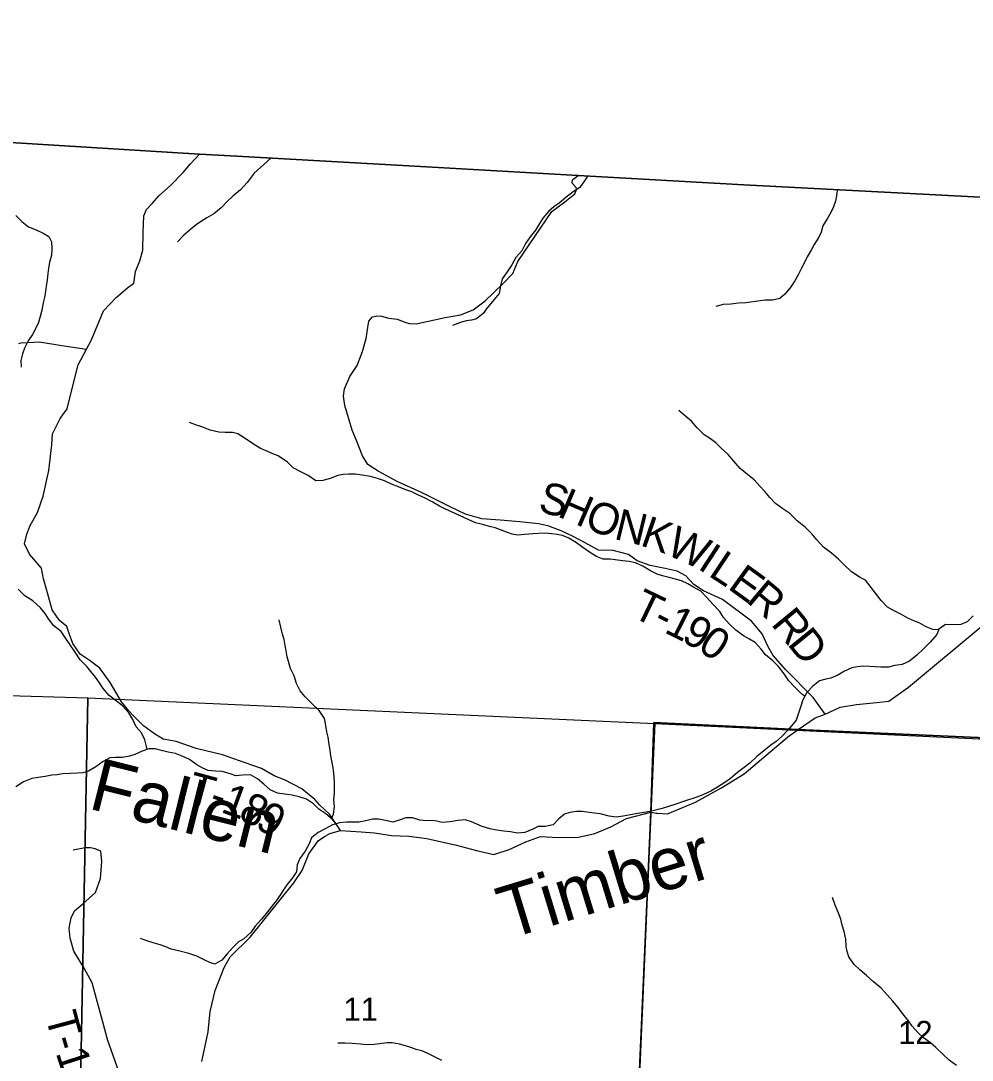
# Model space of a CAD drawing. Extents: x 1624196 to 2029251, y 146837 to 440034.
# Drawn here: x 1843091 to 1852181, y 339031 to 348957 of the extents above; entities that cross this region are included whole.
import ezdxf

# ---------------------------------------------------------------- set-up
doc = ezdxf.new("R2010")
doc.units = 0
for name, color, linetype in [('GM_X_Adjacent_County', 7, 'Continuous'), ('GM_X_County', 7, 'Continuous'), ('GM_X_County_Road', 7, 'Continuous'), ('GM_X_Minor_River', 7, 'Continuous'), ('GM_X_Minor_River_Text', 7, 'Continuous'), ('GM_X_Section', 7, 'Continuous'), ('GM_X_Section_Text', 7, 'Continuous'), ('GM_X_Township', 7, 'Continuous'), ('GM_X_Township_Road', 7, 'Continuous'), ('GM_X_Township_Road_Text', 7, 'Continuous')]:
    doc.layers.add(name, color=color, linetype=linetype)

msp = doc.modelspace()

# ---------------------------------------------------------------- linework, layer by layer
at = {"layer": 'GM_X_Adjacent_County'}
msp.add_lwpolyline([(1858311.7, 346912.9), (1856862.7, 346995.7), (1854819.8, 347139.9), (1849998.8, 347390.7), (1848416.1, 347480.2), (1846968.3, 347563.1), (1845155.1, 347665.2), (1844797.3, 347685), (1838968.1, 348043.5), (1835528.3, 348230.7), (1834882.4, 348273), (1833761.5, 348331.2), (1833481.5, 348349.6), (1833223.9, 348359.1), (1831369.6, 348457.7), (1826336.1, 348649.1), (1819509.6, 348957.2)], dxfattribs=at)
at = {"layer": 'GM_X_County'}
msp.add_lwpolyline([(1819509.6, 348957.2), (1826336.1, 348649.1), (1831369.6, 348457.7), (1833223.9, 348359.1), (1833481.5, 348349.6), (1833761.5, 348331.2), (1834882.4, 348273), (1835528.3, 348230.7), (1838968.1, 348043.5), (1844797.3, 347685), (1845155.1, 347665.2), (1846968.3, 347563.1), (1848416.1, 347480.2), (1849998.8, 347390.7), (1854819.8, 347139.9), (1856862.7, 346995.7), (1858311.7, 346912.9)], dxfattribs=at)
at = {"layer": 'GM_X_County_Road'}
for points in [[(1850416.9, 342117.6), (1850419.4, 342119.7), (1850517.9, 342188.1), (1850680.7, 342302.2), (1850775.6, 342335.5), (1850919.4, 342404.2), (1851075.2, 342426.7), (1851267.1, 342445.8), (1851385.1, 342459.6), (1851571.1, 342592.9), (1852294.1, 343195.5)], [(1849162.3, 341391.7), (1849173.1, 341390.2), (1849268.7, 341383.8), (1849536.5, 341496.5), (1849778.6, 341628.6), (1850002.7, 341766.4), (1850416.9, 342117.6)], [(1844821.2, 339018.7), (1844880.6, 339302.3), (1844901.4, 339495.1), (1844948.1, 339696.2), (1845032.6, 339916.1), (1845091, 340017.2), (1845282.2, 340206.6), (1845700.1, 340724.4), (1845780.3, 340843.9), (1845843.7, 341003.2), (1845933.8, 341128.9), (1845999.2, 341172.1), (1846044.8, 341194.8), (1846145, 341223.8), (1846343, 341211.6), (1846471.2, 341203.6), (1846631.9, 341176.1), (1846798.2, 341170.6), (1846970.8, 341149.3), (1847252.3, 341083.6), (1847443.4, 341032.5), (1847610.2, 340997.1), (1847755.6, 341043.4), (1847916.6, 341118.1), (1848055.9, 341168.4), (1848226.3, 341159.1), (1848420.5, 341162.2), (1848576.2, 341196.7), (1848728.5, 341260.7), (1848877.1, 341339.2), (1849109, 341399.3), (1849162.3, 341391.7)]]:
    msp.add_lwpolyline(points, dxfattribs=at)
at = {"layer": 'GM_X_Minor_River'}
for points in [[(1845481.5, 347647.8), (1845445.8, 347613.4), (1845321.3, 347501.6), (1845253, 347411.7), (1845188.7, 347341.8), (1845116.4, 347281.9), (1845066.2, 347234), (1845005.9, 347172.1), (1844935.7, 347112.2), (1844869.5, 347074.4), (1844817.3, 347044.5), (1844765.1, 347008.6), (1844715, 346966.7), (1844648.7, 346910.8), (1844586.4, 346846.9)], [(1848509.4, 347476.4), (1848483, 347438.6), (1848432.7, 347366.6), (1848368.5, 347324.7), (1848298.3, 347270.9), (1848234, 347217), (1848183.9, 347179.1), (1848131.7, 347137.2), (1848079.4, 347073.3), (1848047.2, 347021.3), (1848007, 346959.3), (1847958.7, 346895.3), (1847914.5, 346829.4), (1847878.2, 346759.4), (1847820, 346695.4), (1847783.7, 346625.4), (1847737.4, 346559.5), (1847689.2, 346493.5), (1847675, 346425.4), (1847662.7, 346353.3), (1847598.4, 346277.4), (1847546.2, 346217.5), (1847510, 346161.5), (1847445.7, 346111.6), (1847395.6, 346099.8), (1847345.6, 346091.9), (1847291.4, 346076.1), (1847215.3, 346048.3)], [(1850890, 347335.9), (1850883.5, 347285.8), (1850873.3, 347233.8), (1850857.2, 347181.8), (1850833, 347131.7), (1850794.7, 347065.8), (1850754.5, 346997.8), (1850736.3, 346939.7), (1850714.1, 346889.7), (1850671.9, 346821.7), (1850641.7, 346767.7), (1850605.4, 346703.7), (1850577.2, 346647.7), (1850549, 346595.7), (1850518.8, 346529.7), (1850486.6, 346473.7), (1850440.3, 346407.7), (1850392.1, 346347.8), (1850341.9, 346305.9), (1850271.8, 346288.1), (1850203.7, 346288.3), (1850153.6, 346282.5), (1850017.4, 346262.9), (1849947.3, 346259.2), (1849873.2, 346251.4), (1849801.1, 346247.7), (1849732.9, 346229.9)], [(1843043.3, 347098.7), (1843099.2, 347040.4), (1843165.1, 346988), (1843237.1, 346959.8), (1843305.1, 346929.5), (1843357.1, 346897.2), (1843383, 346845), (1843388.8, 346778.9), (1843384.6, 346718.8), (1843364.3, 346648.7), (1843356.2, 346594.7), (1843350, 346544.6), (1843341.8, 346480.5), (1843331.6, 346422.4), (1843325.5, 346372.3), (1843317.3, 346316.3), (1843305.1, 346264.2), (1843290.9, 346194.1), (1843276.7, 346132), (1843260.5, 346076), (1843230.3, 346014), (1843204.1, 345962), (1843159.8, 345900), (1843127.6, 345830), (1843107.4, 345778), (1843091.2, 345711.9), (1843093, 345649.8)], [(1851859.7, 343140.2), (1851804.2, 343143), (1851740.2, 343169.2), (1851674.3, 343209.5), (1851624.3, 343227.8), (1851566.3, 343252), (1851498.3, 343290.3), (1851422.3, 343328.6), (1851370.3, 343358.9), (1851310.4, 343421.2), (1851266.6, 343477.4), (1851216.7, 343545.7), (1851160.8, 343614.1), (1851108.9, 343642.3), (1851026.9, 343694.7), (1850957, 343761), (1850903.1, 343817.3), (1850835.2, 343873.7), (1850761.3, 343932), (1850695.4, 344000.4), (1850651.5, 344054.6), (1850589.7, 344119), (1850507.7, 344183.4), (1850439.9, 344251.7), (1850371.9, 344298), (1850300, 344346.4), (1850246.1, 344404.7), (1850198.2, 344461), (1850152.3, 344513.2), (1850096.4, 344573.5), (1850034.5, 344625.8), (1849964.6, 344682.2), (1849904.7, 344750.5), (1849848.8, 344814.8), (1849780.9, 344875.2), (1849733, 344927.4), (1849679.1, 344965.7), (1849621.1, 345004), (1849553.2, 345070.3), (1849497.4, 345134.6), (1849443.4, 345176.9), (1849379.5, 345235.2)], [(1850582.8, 342508.9), (1850552.8, 342526.3), (1850484.9, 342592.6), (1850429.1, 342654.9), (1850385.2, 342721.2), (1850329.3, 342791.5), (1850277.4, 342843.8), (1850207.5, 342902.1), (1850163.6, 342956.4), (1850105.7, 343018.7), (1850053.8, 343052.9), (1849995.8, 343085.2), (1849923.9, 343137.5), (1849858, 343199.9), (1849806.1, 343260.2), (1849768.2, 343316.4), (1849704.4, 343382.7), (1849642.5, 343453.1), (1849588.6, 343511.4), (1849518.6, 343549.7), (1849462.7, 343581.9), (1849404.7, 343608.2), (1849334.6, 343628.5), (1849284.6, 343640.7), (1849220.6, 343656.9), (1849170.6, 343673.1), (1849108.6, 343703.4), (1849034.6, 343747.7), (1848962.6, 343780), (1848904.6, 343792.3), (1848838.5, 343800.5), (1848770.5, 343810.8), (1848720.4, 343817), (1848656.4, 343817.2), (1848590.3, 343841.5), (1848534.4, 343877.7), (1848460.4, 343928.1), (1848400.5, 343972.3), (1848326.5, 344016.7), (1848266.5, 344040.9), (1848214.5, 344051.1), (1848160.5, 344057.3), (1848104.4, 344063.5), (1848038.3, 344061.8), (1847984.3, 344058), (1847908.1, 344050.2), (1847836, 344046.4), (1847784, 344054.6), (1847732, 344072.9), (1847674, 344095.1), (1847622, 344115.3), (1847567.9, 344127.5), (1847501.9, 344147.8), (1847435.9, 344164.1), (1847365.9, 344196.3), (1847283.9, 344232.7), (1847205.9, 344269), (1847149.9, 344293.3), (1847091.9, 344323.5), (1847022, 344363.9), (1846948, 344400.2), (1846892, 344426.4), (1846828, 344458.7), (1846770, 344478.9), (1846700, 344507.2), (1846632, 344533.5), (1846566, 344563.8), (1846500, 344586.1), (1846432, 344604.3), (1846351.9, 344618.6), (1846285.9, 344626.9), (1846223.8, 344629.1), (1846171.7, 344625.3), (1846119.6, 344615.5), (1846047.5, 344585.6), (1845975.3, 344565.9), (1845911.2, 344564.1), (1845835.3, 344616.4), (1845759.3, 344652.8), (1845693.3, 344689), (1845637.4, 344741.3), (1845549.5, 344801.8), (1845499.5, 344822), (1845429.5, 344852.3), (1845379.5, 344872.5), (1845303.5, 344920.8), (1845235.6, 344969.2), (1845163.6, 345013.5), (1845113.6, 345025.7), (1845043.5, 345025.9), (1844981.5, 345030.1), (1844899.4, 345046.5), (1844819.4, 345080.8), (1844769.4, 345097), (1844701.4, 345121.3)], [(1844298, 341999.7), (1844291.6, 342027.1), (1844275.8, 342091.2), (1844243.9, 342157.5), (1844194.1, 342215.8), (1844162.2, 342284), (1844122.4, 342348.2), (1844062.5, 342416.6), (1843990.6, 342472.9), (1843934.6, 342513.2), (1843876.8, 342581.5), (1843842.9, 342635.7), (1843805, 342687.9), (1843761.1, 342742.2), (1843721.2, 342792.4), (1843659.3, 342854.8), (1843609.5, 342927), (1843563.6, 342997.3), (1843513.8, 343067.6), (1843475.9, 343123.9), (1843408, 343180.2), (1843354.1, 343246.5), (1843324.2, 343298.7), (1843280.3, 343351), (1843204.4, 343417.3), (1843130.5, 343465.7), (1843066.6, 343530)], [(1846060, 341336.2), (1846079.9, 341381.8), (1846088.1, 341451.8), (1846082.3, 341520), (1846086.5, 341580.1), (1846086.8, 341688.3), (1846083, 341772.4), (1846075.2, 341822.5), (1846065.3, 341872.7), (1846053.5, 341938.8), (1846047.7, 341992.9), (1846037.8, 342047.1), (1846026, 342117.2), (1846014.1, 342167.4), (1846002.4, 342245.6), (1845992.5, 342295.7), (1845940.7, 342370), (1845872.8, 342436.3), (1845808.9, 342502.7), (1845761, 342559), (1845725.2, 342627.2), (1845701.4, 342701.4), (1845667.5, 342771.7), (1845635.8, 342884), (1845626, 342940.1), (1845618.1, 342990.2), (1845606.3, 343050.4), (1845592.4, 343100.5), (1845576.6, 343166.7), (1845560.8, 343236.9)], [(1852191.1, 343275.8), (1852132.9, 343216), (1852070.7, 343192.1), (1851998.6, 343188.4), (1851926.5, 343190.6), (1851862.3, 343146.8), (1851842.1, 343096.8), (1851779.8, 343022.8), (1851713.6, 342955), (1851653.3, 342899.1), (1851581, 342841.2), (1851510.9, 342809.4), (1851442.8, 342801.6), (1851382.6, 342785.8), (1851308.5, 342784.1), (1851254.5, 342786.3), (1851198.4, 342792.5), (1851140.4, 342794.7), (1851080.3, 342788.9), (1851030.2, 342777), (1850960, 342747.2), (1850897.8, 342709.4), (1850831.6, 342679.6), (1850781.5, 342669.7)], [(1850781.5, 342669.7), (1850723.4, 342653.9), (1850659.2, 342604), (1850600.9, 342542.1), (1850562.7, 342472.1), (1850544.5, 342412.1), (1850522.2, 342346), (1850500, 342278), (1850439.7, 342204.1), (1850369.4, 342130.2), (1850309.2, 342074.3), (1850257, 342038.4), (1850124.5, 341930.7), (1850056.2, 341868.8), (1849988, 341817), (1849937.8, 341779.1), (1849871.6, 341721.2), (1849817.4, 341683.3), (1849747.2, 341639.5), (1849683, 341601.7), (1849614.8, 341569.8), (1849558.6, 341546), (1849422.3, 341502.4), (1849348.2, 341476.6), (1849278, 341454.8), (1849217.9, 341435), (1849155.8, 341419.2), (1849099.7, 341405.3), (1849047.6, 341397.5), (1848983.5, 341387.7), (1848917.3, 341373.9), (1848847.2, 341362.1), (1848779.1, 341352.3), (1848711, 341360.6), (1848625, 341382.9), (1848571, 341391.1), (1848520.9, 341397.3), (1848454.9, 341407.6), (1848400.8, 341407.8), (1848336.7, 341396), (1848284.6, 341382.1), (1848230.4, 341336.2), (1848176.1, 341280.3), (1848100, 341264.5), (1848033.9, 341262.8), (1847981.8, 341238.9), (1847907.6, 341205.1), (1847837.5, 341199.3), (1847769.4, 341211.6), (1847705.4, 341219.8), (1847639.3, 341228.1), (1847573.3, 341242.3), (1847499.3, 341264.6), (1847447.3, 341286.8), (1847397.3, 341307.1), (1847335.2, 341325.3), (1847265.1, 341319.5), (1847193, 341307.8), (1847116.9, 341302), (1847066.9, 341314.2), (1847016.8, 341320.4), (1846966.8, 341316.6), (1846902.7, 341324.8), (1846832.7, 341345.1), (1846768.6, 341347.3), (1846716.5, 341327.4), (1846646.3, 341305.6), (1846576.3, 341319.9), (1846512.2, 341332.2), (1846452.2, 341334.4), (1846388.1, 341318.6), (1846321.9, 341304.8), (1846253.8, 341303), (1846203.8, 341305.2), (1846135.7, 341297.4), (1846067.5, 341277.6), (1845997.3, 341241.8), (1845931.1, 341206), (1845868.9, 341154.1), (1845846.7, 341098), (1845808.5, 341028), (1845758.2, 340958.1), (1845732, 340898.1), (1845723.8, 340830), (1845685.6, 340774), (1845633.3, 340706.1), (1845540.7, 340566.1), (1845484.5, 340494.2), (1845434.2, 340432.3), (1845390, 340378.3), (1845329.7, 340310.4), (1845287.5, 340250.5), (1845221.2, 340190.6), (1845171.1, 340160.7), (1845120.9, 340110.8), (1845062.6, 340046.9), (1845012.4, 339986.9), (1844946.2, 339949.1), (1844896.1, 339963.3), (1844844.2, 339989.5), (1844774.2, 340025.8)], [(1846105.1, 341288.5), (1846067.7, 341329.7), (1846003.8, 341384), (1845937.8, 341428.3), (1845887.9, 341478.6), (1845822, 341522.9), (1845751.9, 341545.2), (1845683.9, 341561.4), (1845611.9, 341571.7), (1845543.8, 341580), (1845471.8, 341612.3), (1845413.9, 341666.5), (1845352, 341718.9), (1845286, 341755.1), (1845209.9, 341753.4), (1845145.8, 341745.6), (1845091.8, 341765.8), (1845015.8, 341788.1), (1844949.7, 341792.4), (1844881.6, 341798.6), (1844829.6, 341818.8), (1844771.7, 341853.1), (1844701.7, 341901.4), (1844631.7, 341935.7), (1844569.7, 341960), (1844499.7, 341974.3), (1844447.7, 341986.5), (1844375.6, 342004.7), (1844313.6, 342005), (1844249.4, 341983.1), (1844179.2, 341949.3), (1844129.1, 341935.5), (1844061, 341921.7), (1843996.9, 341921.9), (1843942.8, 341918.1), (1843876.7, 341884.2), (1843808.4, 341832.4), (1843736.2, 341792.6), (1843682.1, 341776.7), (1843628, 341770.9), (1843561.9, 341769.1), (1843493.8, 341765.4), (1843439.7, 341757.5), (1843387.7, 341753.7), (1843323.6, 341741.9), (1843257.4, 341732.1), (1843195.3, 341722.3), (1843117.1, 341688.5), (1843044.9, 341642.7)], [(1852030, 338980.9), (1851962.1, 339033.2), (1851900.2, 339087.6), (1851834.3, 339151.9), (1851782.3, 339196.1), (1851716.4, 339246.5), (1851662.5, 339294.7), (1851606.6, 339357), (1851570.7, 339407.3), (1851516.8, 339473.6), (1851475, 339533.8), (1851423.1, 339594.1), (1851367.2, 339656.4), (1851311.3, 339720.7), (1851237.4, 339781.1), (1851169.5, 339841.4), (1851107.6, 339895.7), (1851053.7, 339944), (1851001.8, 340018.3), (1850986, 340068.5), (1850978.1, 340118.6), (1850972.3, 340188.7), (1850958.5, 340258.9), (1850938.7, 340321.1), (1850924.8, 340377.2), (1850899, 340445.4), (1850871.2, 340511.6), (1850847.4, 340583.8)], [(1844774.2, 340025.8), (1844696.2, 340050.1), (1844596.1, 340074.5), (1844528.1, 340092.8), (1844476.1, 340113), (1844422.1, 340133.2), (1844356.1, 340153.5), (1844306, 340169.7), (1844236, 340192)], [(1847112.1, 339028), (1847044.1, 339064.2), (1846974.1, 339098.6), (1846922.1, 339120.8), (1846868.1, 339135), (1846816.1, 339153.2), (1846766.1, 339167.4), (1846708, 339185.6), (1846640, 339197.9), (1846589.9, 339196.1), (1846519.8, 339188.3), (1846465.7, 339180.5), (1846393.6, 339176.7), (1846335.6, 339184.9), (1846255.5, 339191.2), (1846187.4, 339195.4), (1846121.3, 339193.7)]]:
    msp.add_lwpolyline(points, dxfattribs=at)
at = {"layer": 'GM_X_Section'}
for points in [[(1838525, 342643.5), (1843730.4, 342492.4), (1843625.7, 336936.8), (1838160.8, 337203.1)], [(1849147.4, 342246.4), (1848963.3, 338073.1), (1849728.2, 336589.4), (1843625.7, 336936.8), (1843730.4, 342492.4)], [(1849147.4, 342246.4), (1854470.4, 341994.8), (1854421, 341279), (1854069.3, 336370.5), (1849728.2, 336589.4), (1848963.3, 338073.1)]]:
    msp.add_lwpolyline(points, close=True, dxfattribs=at)
at = {"layer": 'GM_X_Township'}
for points in [[(1838968.1, 348043.5), (1844797.3, 347685), (1845155.1, 347665.2), (1846968.3, 347563.1), (1848416.1, 347480.2), (1849998.8, 347390.7), (1854819.8, 347139.9), (1854706.7, 345534.1), (1854459, 342014.3), (1850517.9, 342188.1), (1849139.2, 342256.3), (1849108.9, 341399.3), (1849000.5, 338815.8), (1848972.7, 338079.5), (1849689.2, 336591), (1849479.8, 331346), (1849464, 329696.4), (1849298.1, 325919.9)], [(1849298.1, 325919.9), (1849464, 329696.4), (1849479.8, 331346), (1849689.2, 336591), (1848972.7, 338079.5), (1849000.5, 338815.8), (1849108.9, 341399.3), (1849139.2, 342256.3), (1850517.9, 342188.1), (1854459, 342014.3), (1854706.7, 345534.1), (1854819.8, 347139.9), (1856862.7, 346995.7), (1858311.7, 346912.9)]]:
    msp.add_lwpolyline(points, dxfattribs=at)
at = {"layer": 'GM_X_Township_Road'}
for points in [[(1844124.4, 342368.8), (1844051.4, 342452.2), (1843944.2, 342636.9), (1843845.8, 342775.7), (1843744.4, 342852.2), (1843659.3, 342909), (1843587.5, 343012.1), (1843556.1, 343097.8), (1843530.8, 343173.6), (1843459.8, 343230.6), (1843389.9, 343333.7), (1843345.3, 343493.4), (1843309, 343627.1), (1843287.3, 343729), (1843232.1, 343796.2), (1843172.9, 343863.5), (1843127.3, 343961), (1843147.7, 344053.5), (1843176.5, 344132.1), (1843250.4, 344261.6), (1843305.9, 344418.8), (1843358, 344662.2), (1843387.9, 344909.2), (1843392.2, 345011.5), (1843465.9, 345159), (1843532.4, 345252.3), (1843562.6, 345369), (1843637.6, 345672.9), (1843718.1, 345822.6), (1843765.9, 345911.4), (1843881.5, 346185.9), (1844001.5, 346316.1), (1844110.2, 346406), (1844169.4, 346453), (1844185.7, 346561.5), (1844228, 346664.4), (1844256.4, 346767.1), (1844259.6, 346935.6), (1844264.9, 347096), (1844293.1, 347154.4), (1844349.1, 347215.6), (1844410, 347286.7), (1844520.5, 347382.7), (1844640.6, 347506.9), (1844711.3, 347592.2), (1844797.3, 347685)], [(1846297.1, 344947.8), (1846296.7, 344948.7), (1846257.5, 345046.7), (1846185.5, 345282.1), (1846172.7, 345373), (1846182.8, 345442.5), (1846235, 345559.5), (1846303.3, 345664.9), (1846355.2, 345798), (1846391.1, 345924.8), (1846407.4, 346027.3), (1846416.4, 346089.6), (1846449.8, 346130.2), (1846491.7, 346138.9), (1846535.8, 346137.6), (1846608.2, 346116.7), (1846686.5, 346107.9), (1846769.1, 346075.1), (1846805.3, 346067.7), (1846867.4, 346064.7), (1847144.8, 346125.2), (1847290.6, 346149.5), (1847414, 346195.6), (1847526.7, 346283.5), (1847696.3, 346444.6), (1847792.7, 346544.3), (1847841, 346657.3), (1848165.5, 347135.6), (1848290.1, 347227.8), (1848383, 347305.4), (1848391.1, 347321.5), (1848398, 347337.6), (1848400.2, 347351.8), (1848395.7, 347365.1), (1848357.3, 347405.2), (1848358.9, 347420.2), (1848365.8, 347440.9), (1848376.6, 347449.6), (1848416.1, 347480.2)], [(1843071.4, 345874.1), (1843093.1, 345881), (1843269.4, 345890.3), (1843482.8, 345857.9), (1843718.1, 345822.6)], [(1850775.6, 342335.5), (1850661.5, 342494.4), (1850396.7, 342762.8), (1850280.4, 342895.2), (1850230.9, 342978.6), (1850174.8, 343102), (1850070.7, 343222.6), (1849794.9, 343430.8), (1849613.3, 343514.1), (1849520.2, 343572.8), (1849444.7, 343655.8), (1849361.8, 343702.6), (1849247.3, 343726.8), (1849104.6, 343754.6), (1848979.7, 343798.8), (1848898.6, 343859.6), (1848751.7, 343899.4), (1848609.5, 343903.2), (1848484.2, 343971.4), (1848363, 344035.6), (1848254, 344086), (1848125, 344134.1), (1848036.6, 344152.7), (1847860, 344174), (1847671.6, 344187), (1847495.1, 344202.3), (1847340.1, 344246), (1847186.7, 344319.7), (1846926.2, 344447.9), (1846686.1, 344556.4), (1846504.2, 344657.7), (1846405, 344720.3), (1846355.6, 344801.7), (1846297.1, 344947.8)], [(1846145, 341223.8), (1846041.7, 341381.2), (1845944.1, 341469.9), (1845899.3, 341521.3), (1845775.4, 341621.5), (1845609.8, 341709.1), (1845513, 341745.7), (1845391.7, 341815.9), (1845234.6, 341869.6), (1845019, 341946.3), (1844767.7, 342008.5), (1844576.4, 342073.6), (1844451.8, 342095.7), (1844366.8, 342148.5), (1844263.5, 342223.2), (1844165.7, 342321.7), (1844124.4, 342368.8)], [(1844098.3, 338724.7), (1843922.7, 339221), (1843773.4, 339769.9), (1843694.9, 339911), (1843598.2, 340071.8), (1843564, 340197.5), (1843554.4, 340293.6), (1843563.2, 340343.9), (1843572.8, 340392), (1843604.1, 340456.9), (1843684.8, 340526.2), (1843803.1, 340634.3), (1843851, 340765.3), (1843866.4, 340927.9), (1843856.7, 341028), (1843800.2, 341049.2), (1843755.6, 341060.6), (1843706, 341059.7), (1843590.2, 341037.8)]]:
    msp.add_lwpolyline(points, dxfattribs=at)

# ---------------------------------------------------------------- texts
at = {"layer": 'GM_X_Minor_River_Text'}
for s, height, rotation, p in [('Fallen', 499.97, 346.00347, (1843724.5, 341437.2)), ('Timber', 499.98, 16.99832, (1847743.9, 340184.1))]:
    msp.add_text(s, height=height, rotation=rotation, dxfattribs=at).set_placement(p)
at = {"layer": 'GM_X_Section_Text'}
for s, p in [('11', (1846173.8, 339407.8)), ('12', (1851473.6, 339185.1))]:
    msp.add_text(s, height=221, rotation=0.00001, dxfattribs=at).set_placement(p)
at = {"layer": 'GM_X_Township_Road_Text'}
for s, rotation, p in [('S', 345.98104, (1848024, 344272.8)), ('H', 336.62156, (1848208.1, 344227.9)), ('O', 338.98519, (1848463, 344118.1)), ('N', 346.33386, (1848749.5, 344010.9)), ('K', 341.16072, (1848999.1, 343950.5)), ('W', 335.71839, (1849242, 343868)), ('I', 326.84687, (1849548.1, 343731)), ('L', 326.32895, (1849650.6, 343664)), ('E', 324.01895, (1849834.7, 343541.4)), ('T', 334.34725, (1848916.4, 343272)), ('R', 319.9101, (1850011.9, 343413.1)), ('1', 333.27205, (1849228.2, 343121.7)), ('R', 309.4053, (1850251.1, 343195.3)), ('-', 334.11917, (1849118.4, 343175)), ('9', 331.24917, (1849390.7, 343039.9)), ('0', 325.91013, (1849546.5, 342954.9)), ('D', 309.04951, (1850407.2, 343005.3)), ('T', 344.86291, (1844664.7, 341499.2)), ('1', 339.89285, (1844991.6, 341403.9)), ('-', 341.63911, (1844877, 341441.9)), ('8', 331.67986, (1845154.8, 341345)), ('9', 331.61008, (1845317.4, 341257.4)), ('T', 285.09237, (1843323.2, 339454.2)), ('-', 286.64116, (1843384, 339229)), ('1', 288.19608, (1843422, 339102.5))]:
    msp.add_text(s, height=300, rotation=rotation, dxfattribs=at).set_placement(p)

doc.saveas('drawing.dxf')
